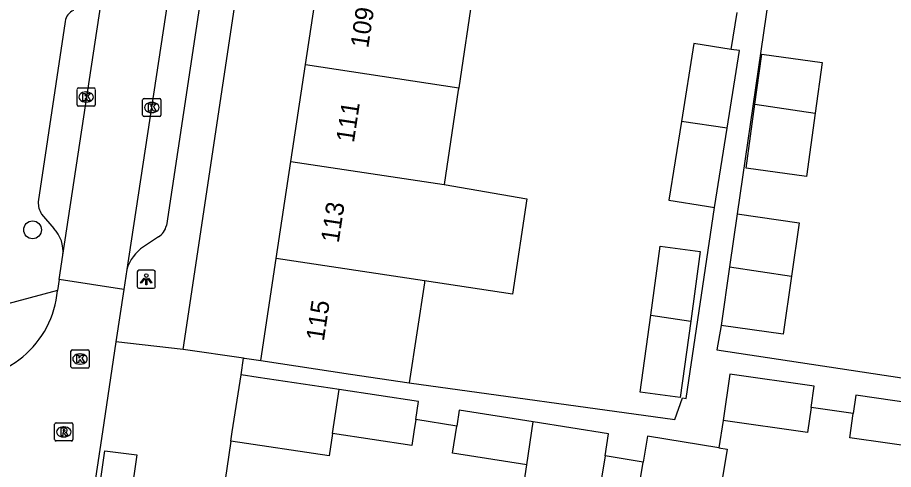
# Model space of a CAD drawing. Extents: x 163010 to 163853, y 382793 to 383982.
# Drawn here: x 163544.09 to 163592.3, y 383247.93 to 383272.82 of the extents above; entities that cross this region are included whole.
import ezdxf

# ---------------------------------------------------------------- set-up
doc = ezdxf.new("R2010")
doc.units = 0
for name, color, linetype in [('IMGEO_Boom', 7, 'Continuous'), ('IMGEO_Kolk', 7, 'Continuous'), ('IMGEO_Lichtpunt', 7, 'Continuous'), ('IMGEO_Muur', 7, 'Continuous'), ('IMGEO_Pand', 7, 'Continuous'), ('IMGEO_Pand_nummerreeks', 7, 'Continuous'), ('IMGEO_Rijbaan_lokaal_open', 7, 'Continuous'), ('IMGEO_Rioolput', 7, 'Continuous'), ('IMGEO_Voetpad_open', 7, 'Continuous')]:
    doc.layers.add(name, color=color, linetype=linetype)

msp = doc.modelspace()

# ---------------------------------------------------------------- linework, layer by layer
at = {"layer": 'IMGEO_Boom'}
msp.add_circle((163544.919, 383261.13), 0.489, dxfattribs=at)
at = {"layer": 'IMGEO_Kolk'}
for p, q in [((163547.365, 383268.015), (163547.365, 383268.867)), ((163547.44, 383268.941), (163548.292, 383268.941)), ((163547.853, 383268.721), (163547.878, 383268.721)), ((163548.366, 383268.867), (163548.366, 383268.015)), ((163547.876, 383268.161), (163547.851, 383268.161)), ((163550.977, 383267.441), (163550.977, 383268.293)), ((163551.052, 383268.367), (163551.904, 383268.367)), ((163551.465, 383268.147), (163551.49, 383268.147)), ((163551.978, 383268.293), (163551.978, 383267.441)), ((163548.292, 383267.941), (163547.44, 383267.941)), ((163551.904, 383267.367), (163551.052, 383267.367)), ((163551.488, 383267.587), (163551.463, 383267.587)), ((163547.029, 383253.594), (163547.029, 383254.446)), ((163547.104, 383254.52), (163547.956, 383254.52)), ((163547.517, 383254.3), (163547.542, 383254.3)), ((163548.03, 383254.446), (163548.03, 383253.594)), ((163547.54, 383253.74), (163547.515, 383253.74)), ((163547.956, 383253.52), (163547.104, 383253.52))]:
    msp.add_line(p, q, dxfattribs=at)
for points in [[(163547.365, 383268.015), (163547.365, 383268.867)], [(163547.44, 383268.941), (163548.292, 383268.941)], [(163547.686, 383268.641), (163547.809, 383268.641), (163547.809, 383268.49), (163547.939, 383268.641), (163548.103, 383268.641), (163547.957, 383268.49), (163548.11, 383268.241), (163547.958, 383268.241), (163547.873, 383268.405), (163547.809, 383268.338), (163547.809, 383268.241), (163547.686, 383268.241), (163547.686, 383268.641)], [(163548.366, 383268.867), (163548.366, 383268.015)], [(163550.977, 383267.441), (163550.977, 383268.293)], [(163551.052, 383268.367), (163551.904, 383268.367)], [(163551.978, 383268.293), (163551.978, 383267.441)], [(163548.292, 383267.941), (163547.44, 383267.941)], [(163551.298, 383268.067), (163551.421, 383268.067), (163551.421, 383267.916), (163551.551, 383268.067), (163551.715, 383268.067), (163551.569, 383267.916), (163551.722, 383267.667), (163551.57, 383267.667), (163551.485, 383267.831), (163551.421, 383267.764), (163551.421, 383267.667), (163551.298, 383267.667), (163551.298, 383268.067)], [(163551.904, 383267.367), (163551.052, 383267.367)], [(163547.029, 383253.594), (163547.029, 383254.446)], [(163547.104, 383254.52), (163547.956, 383254.52)], [(163547.35, 383254.22), (163547.473, 383254.22), (163547.473, 383254.069), (163547.603, 383254.22), (163547.767, 383254.22), (163547.621, 383254.069), (163547.774, 383253.82), (163547.622, 383253.82), (163547.537, 383253.984), (163547.473, 383253.917), (163547.473, 383253.82), (163547.35, 383253.82), (163547.35, 383254.22)], [(163548.03, 383254.446), (163548.03, 383253.594)], [(163547.956, 383253.52), (163547.104, 383253.52)]]:
    msp.add_lwpolyline(points, dxfattribs=at)
for centre, start, end in [((163547.442, 383268.865), 91.552, 178.448), ((163547.442, 383268.865), 91.552, 178.448), ((163548.29, 383268.865), 1.552, 88.448), ((163548.29, 383268.865), 1.552, 88.448), ((163551.054, 383268.291), 91.552, 178.448), ((163551.054, 383268.291), 91.552, 178.448), ((163551.902, 383268.291), 1.552, 88.448), ((163551.902, 383268.291), 1.552, 88.448), ((163547.442, 383268.017), 181.552, 268.448), ((163547.442, 383268.017), 181.552, 268.448), ((163548.29, 383268.017), 271.552, 358.448), ((163548.29, 383268.017), 271.552, 358.448), ((163551.054, 383267.443), 181.552, 268.448), ((163551.054, 383267.443), 181.552, 268.448), ((163551.902, 383267.443), 271.552, 358.448), ((163551.902, 383267.443), 271.552, 358.448), ((163547.106, 383254.444), 91.552, 178.448), ((163547.106, 383254.444), 91.552, 178.448), ((163547.954, 383254.444), 1.552, 88.448), ((163547.954, 383254.444), 1.552, 88.448), ((163547.106, 383253.596), 181.552, 268.448), ((163547.106, 383253.596), 181.552, 268.448), ((163547.954, 383253.596), 271.552, 358.448), ((163547.954, 383253.596), 271.552, 358.448)]:
    msp.add_arc(centre, 0.0765, start, end, dxfattribs=at)
for centre, major_axis, ratio, start_param, end_param in [((163547.852, 383268.441), (-0.387, 0.002), 0.722429, 4.712389, 7.853982), ((163547.877, 383268.441), (-0.39, 0.002), 0.717154, 1.570796, 4.712389), ((163551.464, 383267.867), (-0.387, 0.002), 0.722429, 4.712389, 7.853982), ((163551.489, 383267.867), (-0.39, 0.002), 0.717154, 1.570796, 4.712389), ((163547.516, 383254.02), (-0.387, 0.002), 0.722429, 4.712389, 7.853982), ((163547.541, 383254.02), (-0.39, 0.002), 0.717154, 1.570796, 4.712389)]:
    msp.add_ellipse(centre, major_axis=major_axis, ratio=ratio, start_param=start_param, end_param=end_param, dxfattribs=at)
at = {"layer": 'IMGEO_Lichtpunt'}
for p, q in [((163550.678, 383258.814), (163550.678, 383258.007)), ((163550.678, 383258.814), (163550.678, 383258.007)), ((163551.58, 383258.909), (163550.772, 383258.909)), ((163551.58, 383258.909), (163550.772, 383258.909)), ((163551.674, 383258.007), (163551.674, 383258.814)), ((163551.674, 383258.007), (163551.674, 383258.814)), ((163550.772, 383257.913), (163551.58, 383257.913)), ((163550.772, 383257.913), (163551.58, 383257.913))]:
    msp.add_line(p, q, dxfattribs=at)
for points in [[(163551.052, 383258.478), (163551.091, 383258.45), (163550.903, 383258.188), (163550.865, 383258.215), (163551.052, 383258.478)], [(163551.264, 383258.45), (163551.302, 383258.477), (163551.489, 383258.215), (163551.45, 383258.187), (163551.264, 383258.45)], [(163551.154, 383258.43), (163551.201, 383258.43), (163551.201, 383258.108), (163551.154, 383258.108), (163551.154, 383258.43)]]:
    msp.add_lwpolyline(points, dxfattribs=at)
msp.add_circle((163551.177, 383258.612), 0.0994, dxfattribs=at)
for centre, start, end in [((163550.772, 383258.814), 90, 180), ((163550.772, 383258.814), 90, 180), ((163551.58, 383258.814), 0, 90), ((163551.58, 383258.814), 0, 90), ((163550.772, 383258.007), 180, 270), ((163550.772, 383258.007), 180, 270), ((163551.58, 383258.007), 270, 0), ((163551.58, 383258.007), 270, 360)]:
    msp.add_arc(centre, 0.0946, start, end, dxfattribs=at)
at = {"layer": 'IMGEO_Muur'}
msp.add_lwpolyline([(163555.832, 383249.496), (163554.992, 383243.736)], dxfattribs=at)
at = {"layer": 'IMGEO_Pand'}
for points in [[(163559.94, 383270.232), (163560.746, 383275.572)], [(163569.17, 383274.298), (163568.368, 383268.957)], [(163583.373, 383271.069), (163581.309, 383271.398), (163580.623, 383267.104)], [(163583.138, 383266.724), (163583.821, 383270.997), (163583.373, 383271.069)], [(163584.672, 383268.05), (163585.053, 383270.808), (163588.381, 383270.349), (163587.996, 383267.552)], [(163559.131, 383264.893), (163559.94, 383270.232)], [(163559.94, 383270.232), (163568.368, 383268.957)], [(163568.368, 383268.957), (163568.348, 383268.825), (163567.566, 383263.618)], [(163587.996, 383267.552), (163587.516, 383264.075), (163584.188, 383264.534), (163584.672, 383268.05)], [(163584.672, 383268.05), (163587.996, 383267.552)], [(163580.623, 383267.104), (163579.929, 383262.757), (163582.009, 383262.425), (163582.44, 383262.356)], [(163583.138, 383266.724), (163580.623, 383267.104)], [(163582.44, 383262.356), (163583.138, 383266.724)], [(163558.324, 383259.553), (163559.131, 383264.893)], [(163559.131, 383264.893), (163567.566, 383263.618)], [(163567.566, 383263.618), (163572.112, 383262.839), (163571.323, 383257.588), (163566.494, 383258.318)], [(163583.688, 383262.011), (163583.272, 383259.098)], [(163583.688, 383262.011), (163587.102, 383261.523), (163586.683, 383258.587)], [(163578.941, 383256.436), (163579.463, 383260.233), (163581.666, 383259.93), (163581.14, 383256.104)], [(163557.474, 383253.935), (163558.324, 383259.553)], [(163566.494, 383258.318), (163558.324, 383259.553)], [(163583.272, 383259.098), (163582.81, 383255.869)], [(163583.272, 383259.098), (163586.683, 383258.587)], [(163586.683, 383258.587), (163586.225, 383255.381), (163582.81, 383255.869)], [(163566.494, 383258.318), (163566.479, 383258.216), (163565.651, 383252.707)], [(163581.14, 383256.104), (163580.562, 383251.897), (163578.358, 383252.2), (163578.941, 383256.436)], [(163578.941, 383256.436), (163581.14, 383256.104)], [(163557.474, 383253.935), (163562.419, 383253.192), (163565.651, 383252.707)], [(163587.766, 383251.347), (163587.932, 383252.515), (163583.284, 383253.175), (163582.924, 383250.64)], [(163555.832, 383249.496), (163555.909, 383250), (163556.389, 383253.146)], [(163561.791, 383252.334), (163557.338, 383253.003), (163556.389, 383253.146)], [(163561.426, 383249.91), (163561.791, 383252.334)], [(163566.003, 383250.681), (163566.152, 383251.679), (163561.791, 383252.334)], [(163594.391, 383251.421), (163590.224, 383252.018), (163590.08, 383251.015)], [(163587.766, 383251.347), (163587.572, 383249.98), (163582.924, 383250.64)], [(163572.466, 383250.56), (163568.401, 383251.203), (163568.262, 383250.323)], [(163594.041, 383249.091), (163589.889, 383249.686), (163590.08, 383251.015)], [(163566.003, 383250.681), (163565.901, 383250), (163565.79, 383249.255), (163561.426, 383249.91)], [(163572.11, 383248.193), (163568.027, 383248.84), (163568.262, 383250.323)], [(163572.11, 383248.193), (163572.466, 383250.56)], [(163576.422, 383248.678), (163576.616, 383249.902), (163572.466, 383250.56)], [(163561.426, 383249.91), (163561.241, 383248.683), (163555.832, 383249.496)], [(163582.677, 383249.13), (163578.756, 383249.77), (163578.522, 383248.335)], [(163582.677, 383249.13), (163583.146, 383249.053), (163582.73, 383246.507), (163578.34, 383247.224), (163578.522, 383248.335)], [(163576.422, 383248.678), (163576.158, 383247.011), (163574.9, 383247.21), (163574.638, 383245.557), (163571.781, 383246.009), (163572.11, 383248.193)]]:
    msp.add_lwpolyline(points, dxfattribs=at)
at = {"layer": 'IMGEO_Rijbaan_lokaal_open'}
for points in [[(163556.616, 383302.169), (163552.86, 383277.062), (163550.1, 383258.952)], [(163546.592, 383259.737), (163548.888, 383274.994)], [(163546.38, 383258.387), (163546.592, 383259.737)], [(163550.1, 383258.952), (163549.934, 383257.848)], [(163546.38, 383258.387), (163546.285, 383257.781)], [(163549.934, 383257.848), (163546.38, 383258.387)], [(163549.934, 383257.848), (163549.501, 383254.96)], [(163549.501, 383254.96), (163548.758, 383250), (163547.542, 383241.867)]]:
    msp.add_lwpolyline(points, dxfattribs=at)
msp.add_arc((163540.996, 383258.233), 5.308, 264.048, 355.1119, dxfattribs=at)
at = {"layer": 'IMGEO_Rioolput'}
for p, q in [((163546.134, 383249.577), (163546.134, 383250.429)), ((163546.209, 383250.503), (163547.061, 383250.503)), ((163546.622, 383250.283), (163546.647, 383250.283)), ((163547.135, 383250.429), (163547.135, 383249.577)), ((163547.061, 383249.503), (163546.209, 383249.503)), ((163546.645, 383249.723), (163546.62, 383249.723))]:
    msp.add_line(p, q, dxfattribs=at)
for points in [[(163546.134, 383249.577), (163546.134, 383250.429)], [(163546.209, 383250.503), (163547.061, 383250.503)], [(163547.135, 383250.429), (163547.135, 383249.577)], [(163546.723, 383250.201), (163546.471, 383250.203), (163546.471, 383249.803)], [(163546.471, 383249.803), (163546.595, 383249.803), (163546.595, 383249.965), (163546.606, 383249.965)], [(163546.649, 383250.122), (163546.595, 383250.122), (163546.595, 383250.041)], [(163546.595, 383250.041), (163546.647, 383250.041)], [(163546.653, 383249.936), (163546.724, 383249.803), (163546.864, 383249.803), (163546.799, 383249.929)], [(163547.061, 383249.503), (163546.209, 383249.503)]]:
    msp.add_lwpolyline(points, dxfattribs=at)
for centre, radius, start, end in [((163546.211, 383250.427), 0.0765, 91.552, 178.448), ((163546.211, 383250.427), 0.0765, 91.552, 178.448), ((163547.059, 383250.427), 0.0765, 1.552, 88.448), ((163547.059, 383250.427), 0.0765, 1.552, 88.448), ((163546.605, 383249.912), 0.0533, 26.0293, 88.6989), ((163546.631, 383250.23), 0.19, 274.7715, 282.9687), ((163546.655, 383250.026), 0.0964, 77.0061, 93.1865), ((163546.669, 383250.083), 0.0378, 276.6634, 79.6772), ((163546.722, 383250.091), 0.109, 350.3612, 89.416), ((163546.72, 383250.091), 0.112, 277.5842, 350.9817), ((163546.704, 383249.876), 0.108, 29.5134, 73.7905), ((163546.211, 383249.579), 0.0765, 181.552, 268.448), ((163546.211, 383249.579), 0.0765, 181.552, 268.448), ((163547.059, 383249.579), 0.0765, 271.552, 358.448), ((163547.059, 383249.579), 0.0765, 271.552, 358.448)]:
    msp.add_arc(centre, radius, start, end, dxfattribs=at)
for centre, major_axis, ratio, start_param, end_param in [((163546.621, 383250.003), (-0.387, 0.002), 0.722429, 4.712389, 7.853982), ((163546.646, 383250.003), (-0.39, 0.002), 0.717154, 1.570796, 4.712389)]:
    msp.add_ellipse(centre, major_axis=major_axis, ratio=ratio, start_param=start_param, end_param=end_param, dxfattribs=at)
at = {"layer": 'IMGEO_Voetpad_open'}
for points in [[(163553.2, 383254.546), (163559.698, 383297.858)], [(163588.147, 383291.563), (163588.004, 383291.588), (163587.603, 383288.909), (163583.688, 383262.011)], [(163554.526, 383276.274), (163552.282, 383261.374)], [(163583.373, 383271.069), (163583.696, 383273.092)], [(163546.715, 383272.609), (163545.234, 383262.672)], [(163565.651, 383252.707), (163580.263, 383250.683), (163580.685, 383251.88), (163580.886, 383251.852), (163582.44, 383262.356)], [(163545.416, 383261.997), (163546.084, 383261.201)], [(163551.842, 383260.743), (163551.023, 383260.198)], [(163546.285, 383257.781), (163540.726, 383256.295)], [(163582.81, 383255.869), (163582.568, 383254.515), (163597.963, 383252.196)], [(163553.2, 383254.546), (163549.501, 383254.96)], [(163556.521, 383254.072), (163553.2, 383254.546)], [(163556.389, 383253.146), (163556.521, 383254.072)], [(163556.521, 383254.072), (163556.582, 383254.063), (163557.474, 383253.935)], [(163590.08, 383251.015), (163587.766, 383251.347)], [(163568.262, 383250.323), (163566.003, 383250.681)], [(163582.924, 383250.64), (163582.677, 383249.13)], [(163555.832, 383249.496), (163554.992, 383243.736)], [(163550.665, 383248.74), (163550.012, 383244.277), (163548.246, 383244.491), (163548.903, 383248.964), (163550.665, 383248.74)], [(163578.522, 383248.335), (163576.422, 383248.678)]]:
    msp.add_lwpolyline(points, dxfattribs=at)
for centre, radius, start, end in [((163547.485, 383272.499), 0.778, 113.8155, 171.8984), ((163546.312, 383262.601), 1.08, 176.2144, 213.9651), ((163551.396, 383261.523), 0.898, 299.748, 350.4754), ((163544.777, 383259.927), 1.825, 354.0088, 44.2642), ((163552.424, 383258.195), 2.445, 124.9794, 161.9607)]:
    msp.add_arc(centre, radius, start, end, dxfattribs=at)

# ---------------------------------------------------------------- texts
at = {"layer": 'IMGEO_Pand_nummerreeks'}
for s, p in [('109', (163563.388, 383271.104)), ('111', (163562.6, 383265.898)), ('113', (163561.765, 383260.376)), ('115', (163560.946, 383254.967))]:
    msp.add_text(s, height=1, rotation=81.4001, dxfattribs=at).set_placement(p)

doc.saveas('drawing.dxf')
